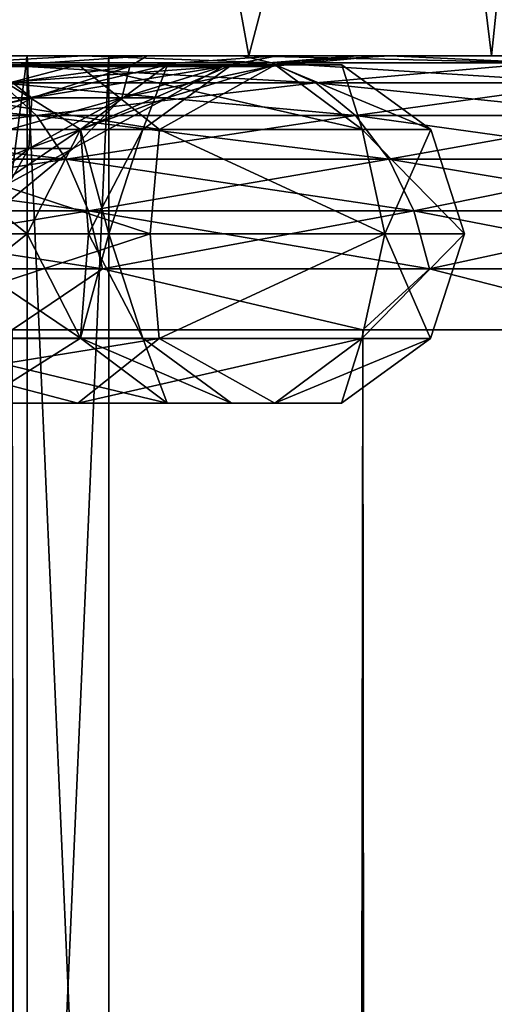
# Model space of a CAD drawing. Extents: x -265 to 265, y 0 to 1027.
# Tile 299 of 396: x -240.03 to -238.29, y 1016.54 to 1020.13. Entities that reach past the tile are written whole.
import ezdxf

# ---------------------------------------------------------------- set-up
doc = ezdxf.new("R2010")
doc.units = 0
doc.header["$LTSCALE"] = 65.185185
for name, color, linetype in [('210', 7, 'CONTINUOUS'), ('211', 7, 'CONTINUOUS'), ('212', 7, 'CONTINUOUS'), ('215', 7, 'CONTINUOUS'), ('216', 7, 'CONTINUOUS'), ('243', 7, 'CONTINUOUS'), ('281', 7, 'CONTINUOUS'), ('282', 7, 'CONTINUOUS'), ('283', 7, 'CONTINUOUS'), ('291', 7, 'CONTINUOUS'), ('292', 7, 'CONTINUOUS'), ('316', 7, 'CONTINUOUS'), ('317', 7, 'CONTINUOUS'), ('318', 7, 'CONTINUOUS'), ('319', 7, 'CONTINUOUS')]:
    doc.layers.add(name, color=color, linetype=linetype)

msp = doc.modelspace()

# ---------------------------------------------------------------- linework, layer by layer
at = {"layer": '210', "color": 7, "linetype": 'CONTINUOUS'}
for points in [[(-240.4163, 1020, 10.2055), (-239.7944, 1020, 9.5836), (-240.2139, 1020, 5.65), (-240.4163, 1020, 10.2055)], [(-239.7944, 1020, -9.5836), (-240.4163, 1020, -10.2055), (-240.2139, 1020, -5.65), (-239.7944, 1020, -9.5836)], [(-240.2139, 1020, 5.65), (-239.7944, 1020, 9.5836), (-239.5602, 1020, 4.3243), (-240.2139, 1020, 5.65)], [(-239.5602, 1020, -4.3243), (-239.7944, 1020, -9.5836), (-240.2139, 1020, -5.65), (-239.5602, 1020, -4.3243)], [(-239.7944, 1020, 9.5836), (-239.2128, 1020, 8.9239), (-239.5602, 1020, 4.3243), (-239.7944, 1020, 9.5836)], [(-239.2128, 1020, -8.9239), (-239.7944, 1020, -9.5836), (-239.5602, 1020, -4.3243), (-239.2128, 1020, -8.9239)], [(-239.5602, 1020, 4.3243), (-239.2128, 1020, 8.9239), (-239.085, 1020, 2.9247), (-239.5602, 1020, 4.3243)], [(-239.085, 1020, -2.9247), (-239.2128, 1020, -8.9239), (-239.5602, 1020, -4.3243), (-239.085, 1020, -2.9247)], [(-239.2128, 1020, 8.9239), (-238.6737, 1020, 8.229), (-239.085, 1020, 2.9247), (-239.2128, 1020, 8.9239)], [(-238.6737, 1020, -8.229), (-239.2128, 1020, -8.9239), (-238.7, 1020, 0), (-238.6737, 1020, -8.229)], [(-238.7, 1020, 0), (-239.2128, 1020, -8.9239), (-238.7967, 1020, -1.475), (-238.7, 1020, 0)], [(-238.7967, 1020, -1.475), (-239.2128, 1020, -8.9239), (-239.085, 1020, -2.9247), (-238.7967, 1020, -1.475)], [(-239.085, 1020, 2.9247), (-238.6737, 1020, 8.229), (-238.7967, 1020, 1.475), (-239.085, 1020, 2.9247)], [(-238.7967, 1020, 1.475), (-238.6737, 1020, 8.229), (-238.7, 1020, 0), (-238.7967, 1020, 1.475)], [(-238.6737, 1020, 8.229), (-238.6737, 1020, -8.229), (-238.7, 1020, 0), (-238.6737, 1020, 8.229)], [(-238.6737, 1020, 8.229), (-238.1794, 1020, 7.5015), (-238.6737, 1020, -8.229), (-238.6737, 1020, 8.229)], [(-238.6737, 1020, -8.229), (-238.1794, 1020, 7.5015), (-238.1794, 1020, -7.5015), (-238.6737, 1020, -8.229)]]:
    msp.add_3dface(points, dxfattribs=at)
at = {"layer": '211', "color": 7, "linetype": 'CONTINUOUS'}
for points in [[(-240.0532, 1, 11.2277), (-238.7723, 1, 9.9468), (-240.0532, 1019, 11.2277), (-240.0532, 1, 11.2277)], [(-240.0532, 1019, 11.2277), (-238.7723, 1, 9.9468), (-238.7723, 1019, 9.9468), (-240.0532, 1019, 11.2277)], [(-238.7723, 1, 9.9468), (-237.6552, 1, 8.521), (-238.7723, 1019, 9.9468), (-238.7723, 1, 9.9468)], [(-238.7723, 1019, 9.9468), (-237.6552, 1, 8.521), (-237.6552, 1019, 8.521), (-238.7723, 1019, 9.9468)]]:
    msp.add_3dface(points, dxfattribs=at)
at = {"layer": '212', "color": 7, "linetype": 'CONTINUOUS'}
for points in [[(-238.7723, 1, -9.9468), (-240.0532, 1, -11.2277), (-238.7723, 1019, -9.9468), (-238.7723, 1, -9.9468)], [(-238.7723, 1019, -9.9468), (-240.0532, 1, -11.2277), (-240.0532, 1019, -11.2277), (-238.7723, 1019, -9.9468)], [(-237.6552, 1, -8.521), (-238.7723, 1, -9.9468), (-237.6552, 1019, -8.521), (-237.6552, 1, -8.521)], [(-237.6552, 1019, -8.521), (-238.7723, 1, -9.9468), (-238.7723, 1019, -9.9468), (-237.6552, 1019, -8.521)]]:
    msp.add_3dface(points, dxfattribs=at)
at = {"layer": '215', "color": 7, "linetype": 'CONTINUOUS'}
for points in [[(-239.7944, 1020, 9.5836), (-240.4163, 1020, 10.2055), (-240.2407, 1019.9752, 10.3443), (-239.7944, 1020, 9.5836)], [(-239.1058, 1019.9752, 9.1414), (-239.7944, 1020, 9.5836), (-240.2407, 1019.9752, 10.3443), (-239.1058, 1019.9752, 9.1414)], [(-239.2128, 1020, 8.9239), (-239.7944, 1020, 9.5836), (-239.1058, 1019.9752, 9.1414), (-239.2128, 1020, 8.9239)], [(-238.6737, 1020, 8.229), (-239.2128, 1020, 8.9239), (-238.1182, 1019.9752, 7.8148), (-238.6737, 1020, 8.229)], [(-238.1182, 1019.9752, 7.8148), (-239.2128, 1020, 8.9239), (-239.1058, 1019.9752, 9.1414), (-238.1182, 1019.9752, 7.8148)], [(-238.1794, 1020, 7.5015), (-238.6737, 1020, 8.229), (-238.1182, 1019.9752, 7.8148), (-238.1794, 1020, 7.5015)], [(-239.1058, 1019.9752, 9.1414), (-240.2407, 1019.9752, 10.3443), (-238.9436, 1019.9014, 9.2774), (-239.1058, 1019.9752, 9.1414)], [(-238.9436, 1019.9014, 9.2774), (-240.2407, 1019.9752, 10.3443), (-240.0954, 1019.9014, 10.4982), (-238.9436, 1019.9014, 9.2774)], [(-238.1182, 1019.9752, 7.8148), (-239.1058, 1019.9752, 9.1414), (-237.9413, 1019.9014, 7.9311), (-238.1182, 1019.9752, 7.8148)], [(-237.9413, 1019.9014, 7.9311), (-239.1058, 1019.9752, 9.1414), (-238.9436, 1019.9014, 9.2774), (-237.9413, 1019.9014, 7.9311)], [(-240.0954, 1019.9014, 10.4982), (-241.3812, 1019.9014, 11.5771), (-239.9651, 1019.7823, 10.6364), (-240.0954, 1019.9014, 10.4982)], [(-239.9651, 1019.7823, 10.6364), (-241.3812, 1019.9014, 11.5771), (-241.2678, 1019.7823, 11.7294), (-239.9651, 1019.7823, 10.6364)], [(-238.9436, 1019.9014, 9.2774), (-240.0954, 1019.9014, 10.4982), (-238.7982, 1019.7823, 9.3995), (-238.9436, 1019.9014, 9.2774)], [(-238.7982, 1019.7823, 9.3995), (-240.0954, 1019.9014, 10.4982), (-239.9651, 1019.7823, 10.6364), (-238.7982, 1019.7823, 9.3995)], [(-237.9413, 1019.9014, 7.9311), (-238.9436, 1019.9014, 9.2774), (-237.7827, 1019.7823, 8.0354), (-237.9413, 1019.9014, 7.9311)], [(-237.7827, 1019.7823, 8.0354), (-238.9436, 1019.9014, 9.2774), (-238.7982, 1019.7823, 9.3995), (-237.7827, 1019.7823, 8.0354)], [(-239.9651, 1019.7823, 10.6364), (-241.2678, 1019.7823, 11.7294), (-239.8563, 1019.6238, 10.7517), (-239.9651, 1019.7823, 10.6364)], [(-239.8563, 1019.6238, 10.7517), (-241.2678, 1019.7823, 11.7294), (-241.1731, 1019.6238, 11.8566), (-239.8563, 1019.6238, 10.7517)], [(-238.7982, 1019.7823, 9.3995), (-239.9651, 1019.7823, 10.6364), (-238.6767, 1019.6238, 9.5014), (-238.7982, 1019.7823, 9.3995)], [(-238.6767, 1019.6238, 9.5014), (-239.9651, 1019.7823, 10.6364), (-239.8563, 1019.6238, 10.7517), (-238.6767, 1019.6238, 9.5014)], [(-237.7827, 1019.7823, 8.0354), (-238.7982, 1019.7823, 9.3995), (-237.6502, 1019.6238, 8.1226), (-237.7827, 1019.7823, 8.0354)], [(-237.6502, 1019.6238, 8.1226), (-238.7982, 1019.7823, 9.3995), (-238.6767, 1019.6238, 9.5014), (-237.6502, 1019.6238, 8.1226)], [(-239.8563, 1019.6238, 10.7517), (-241.1731, 1019.6238, 11.8566), (-239.7744, 1019.4341, 10.8385), (-239.8563, 1019.6238, 10.7517)], [(-239.7744, 1019.4341, 10.8385), (-241.1731, 1019.6238, 11.8566), (-241.1018, 1019.4341, 11.9523), (-239.7744, 1019.4341, 10.8385)], [(-238.6767, 1019.6238, 9.5014), (-239.8563, 1019.6238, 10.7517), (-238.5853, 1019.4341, 9.5781), (-238.6767, 1019.6238, 9.5014)], [(-238.5853, 1019.4341, 9.5781), (-239.8563, 1019.6238, 10.7517), (-239.7744, 1019.4341, 10.8385), (-238.5853, 1019.4341, 9.5781)], [(-237.6502, 1019.6238, 8.1226), (-238.6767, 1019.6238, 9.5014), (-237.5505, 1019.4341, 8.1882), (-237.6502, 1019.6238, 8.1226)], [(-237.5505, 1019.4341, 8.1882), (-238.6767, 1019.6238, 9.5014), (-238.5853, 1019.4341, 9.5781), (-237.5505, 1019.4341, 8.1882)], [(-239.7744, 1019.4341, 10.8385), (-241.1018, 1019.4341, 11.9523), (-239.7236, 1019.2225, 10.8924), (-239.7744, 1019.4341, 10.8385)], [(-239.7236, 1019.2225, 10.8924), (-241.1018, 1019.4341, 11.9523), (-241.0576, 1019.2225, 12.0117), (-239.7236, 1019.2225, 10.8924)], [(-238.5853, 1019.4341, 9.5781), (-239.7744, 1019.4341, 10.8385), (-238.5285, 1019.2225, 9.6257), (-238.5853, 1019.4341, 9.5781)], [(-238.5285, 1019.2225, 9.6257), (-239.7744, 1019.4341, 10.8385), (-239.7236, 1019.2225, 10.8924), (-238.5285, 1019.2225, 9.6257)], [(-237.5505, 1019.4341, 8.1882), (-238.5853, 1019.4341, 9.5781), (-237.4886, 1019.2225, 8.2289), (-237.5505, 1019.4341, 8.1882)], [(-237.4886, 1019.2225, 8.2289), (-238.5853, 1019.4341, 9.5781), (-238.5285, 1019.2225, 9.6257), (-237.4886, 1019.2225, 8.2289)], [(-240.0532, 1019, 11.2277), (-239.7236, 1019.2225, 10.8924), (-241.0576, 1019.2225, 12.0117), (-240.0532, 1019, 11.2277)], [(-240.0532, 1019, 11.2277), (-238.7723, 1019, 9.9468), (-239.7236, 1019.2225, 10.8924), (-240.0532, 1019, 11.2277)], [(-238.7723, 1019, 9.9468), (-238.5285, 1019.2225, 9.6257), (-239.7236, 1019.2225, 10.8924), (-238.7723, 1019, 9.9468)], [(-238.7723, 1019, 9.9468), (-237.6552, 1019, 8.521), (-238.5285, 1019.2225, 9.6257), (-238.7723, 1019, 9.9468)], [(-237.6552, 1019, 8.521), (-237.4886, 1019.2225, 8.2289), (-238.5285, 1019.2225, 9.6257), (-237.6552, 1019, 8.521)]]:
    msp.add_3dface(points, dxfattribs=at)
at = {"layer": '216', "color": 7, "linetype": 'CONTINUOUS'}
for points in [[(-240.4163, 1020, -10.2055), (-239.7944, 1020, -9.5836), (-240.2407, 1019.9752, -10.3443), (-240.4163, 1020, -10.2055)], [(-240.2407, 1019.9752, -10.3443), (-239.7944, 1020, -9.5836), (-239.1058, 1019.9752, -9.1414), (-240.2407, 1019.9752, -10.3443)], [(-239.7944, 1020, -9.5836), (-239.2128, 1020, -8.9239), (-239.1058, 1019.9752, -9.1414), (-239.7944, 1020, -9.5836)], [(-239.2128, 1020, -8.9239), (-238.6737, 1020, -8.229), (-239.1058, 1019.9752, -9.1414), (-239.2128, 1020, -8.9239)], [(-239.1058, 1019.9752, -9.1414), (-238.6737, 1020, -8.229), (-238.1182, 1019.9752, -7.8148), (-239.1058, 1019.9752, -9.1414)], [(-238.6737, 1020, -8.229), (-238.1794, 1020, -7.5015), (-238.1182, 1019.9752, -7.8148), (-238.6737, 1020, -8.229)], [(-240.2407, 1019.9752, -10.3443), (-239.1058, 1019.9752, -9.1414), (-240.0954, 1019.9014, -10.4982), (-240.2407, 1019.9752, -10.3443)], [(-240.0954, 1019.9014, -10.4982), (-239.1058, 1019.9752, -9.1414), (-238.9436, 1019.9014, -9.2774), (-240.0954, 1019.9014, -10.4982)], [(-239.1058, 1019.9752, -9.1414), (-238.1182, 1019.9752, -7.8148), (-238.9436, 1019.9014, -9.2774), (-239.1058, 1019.9752, -9.1414)], [(-238.9436, 1019.9014, -9.2774), (-238.1182, 1019.9752, -7.8148), (-237.9413, 1019.9014, -7.9311), (-238.9436, 1019.9014, -9.2774)], [(-241.2678, 1019.7823, -11.7294), (-240.0954, 1019.9014, -10.4982), (-239.9651, 1019.7823, -10.6364), (-241.2678, 1019.7823, -11.7294)], [(-240.0954, 1019.9014, -10.4982), (-238.9436, 1019.9014, -9.2774), (-239.9651, 1019.7823, -10.6364), (-240.0954, 1019.9014, -10.4982)], [(-239.9651, 1019.7823, -10.6364), (-238.9436, 1019.9014, -9.2774), (-238.7982, 1019.7823, -9.3995), (-239.9651, 1019.7823, -10.6364)], [(-238.9436, 1019.9014, -9.2774), (-237.9413, 1019.9014, -7.9311), (-238.7982, 1019.7823, -9.3995), (-238.9436, 1019.9014, -9.2774)], [(-238.7982, 1019.7823, -9.3995), (-237.9413, 1019.9014, -7.9311), (-237.7827, 1019.7823, -8.0354), (-238.7982, 1019.7823, -9.3995)], [(-241.2678, 1019.7823, -11.7294), (-239.9651, 1019.7823, -10.6364), (-241.1731, 1019.6238, -11.8566), (-241.2678, 1019.7823, -11.7294)], [(-241.1731, 1019.6238, -11.8566), (-239.9651, 1019.7823, -10.6364), (-239.8563, 1019.6238, -10.7517), (-241.1731, 1019.6238, -11.8566)], [(-239.9651, 1019.7823, -10.6364), (-238.7982, 1019.7823, -9.3995), (-239.8563, 1019.6238, -10.7517), (-239.9651, 1019.7823, -10.6364)], [(-239.8563, 1019.6238, -10.7517), (-238.7982, 1019.7823, -9.3995), (-238.6767, 1019.6238, -9.5014), (-239.8563, 1019.6238, -10.7517)], [(-238.7982, 1019.7823, -9.3995), (-237.7827, 1019.7823, -8.0354), (-238.6767, 1019.6238, -9.5014), (-238.7982, 1019.7823, -9.3995)], [(-238.6767, 1019.6238, -9.5014), (-237.7827, 1019.7823, -8.0354), (-237.6502, 1019.6238, -8.1226), (-238.6767, 1019.6238, -9.5014)], [(-241.1731, 1019.6238, -11.8566), (-239.8563, 1019.6238, -10.7517), (-241.1018, 1019.4341, -11.9523), (-241.1731, 1019.6238, -11.8566)], [(-241.1018, 1019.4341, -11.9523), (-239.8563, 1019.6238, -10.7517), (-239.7744, 1019.4341, -10.8385), (-241.1018, 1019.4341, -11.9523)], [(-239.8563, 1019.6238, -10.7517), (-238.6767, 1019.6238, -9.5014), (-239.7744, 1019.4341, -10.8385), (-239.8563, 1019.6238, -10.7517)], [(-239.7744, 1019.4341, -10.8385), (-238.6767, 1019.6238, -9.5014), (-238.5853, 1019.4341, -9.5781), (-239.7744, 1019.4341, -10.8385)], [(-238.6767, 1019.6238, -9.5014), (-237.6502, 1019.6238, -8.1226), (-238.5853, 1019.4341, -9.5781), (-238.6767, 1019.6238, -9.5014)], [(-238.5853, 1019.4341, -9.5781), (-237.6502, 1019.6238, -8.1226), (-237.5505, 1019.4341, -8.1882), (-238.5853, 1019.4341, -9.5781)], [(-241.1018, 1019.4341, -11.9523), (-239.7744, 1019.4341, -10.8385), (-241.0576, 1019.2225, -12.0117), (-241.1018, 1019.4341, -11.9523)], [(-241.0576, 1019.2225, -12.0117), (-239.7744, 1019.4341, -10.8385), (-239.7236, 1019.2225, -10.8924), (-241.0576, 1019.2225, -12.0117)], [(-239.7744, 1019.4341, -10.8385), (-238.5853, 1019.4341, -9.5781), (-239.7236, 1019.2225, -10.8924), (-239.7744, 1019.4341, -10.8385)], [(-239.7236, 1019.2225, -10.8924), (-238.5853, 1019.4341, -9.5781), (-238.5285, 1019.2225, -9.6257), (-239.7236, 1019.2225, -10.8924)], [(-238.5853, 1019.4341, -9.5781), (-237.5505, 1019.4341, -8.1882), (-238.5285, 1019.2225, -9.6257), (-238.5853, 1019.4341, -9.5781)], [(-238.5285, 1019.2225, -9.6257), (-237.5505, 1019.4341, -8.1882), (-237.4886, 1019.2225, -8.2289), (-238.5285, 1019.2225, -9.6257)], [(-240.0532, 1019, -11.2277), (-241.0576, 1019.2225, -12.0117), (-239.7236, 1019.2225, -10.8924), (-240.0532, 1019, -11.2277)], [(-238.7723, 1019, -9.9468), (-240.0532, 1019, -11.2277), (-239.7236, 1019.2225, -10.8924), (-238.7723, 1019, -9.9468)], [(-238.7723, 1019, -9.9468), (-239.7236, 1019.2225, -10.8924), (-238.5285, 1019.2225, -9.6257), (-238.7723, 1019, -9.9468)], [(-237.6552, 1019, -8.521), (-238.7723, 1019, -9.9468), (-238.5285, 1019.2225, -9.6257), (-237.6552, 1019, -8.521)], [(-237.6552, 1019, -8.521), (-238.5285, 1019.2225, -9.6257), (-237.4886, 1019.2225, -8.2289), (-237.6552, 1019, -8.521)]]:
    msp.add_3dface(points, dxfattribs=at)
at = {"layer": '243', "color": 7, "linetype": 'CONTINUOUS'}
for points in [[(-240.2139, 1020, 5.65), (-239.5602, 1020, 4.3243), (-240.1285, 1019.9616, 4.6452), (-240.2139, 1020, 5.65)], [(-239.5602, 1020, -4.3243), (-240.2139, 1020, -5.65), (-240.1285, 1019.9616, -4.6452), (-239.5602, 1020, -4.3243)], [(-240.1285, 1019.9616, 4.6452), (-239.5602, 1020, 4.3243), (-239.6241, 1019.9616, 3.3713), (-240.1285, 1019.9616, 4.6452)], [(-239.6241, 1019.9616, -3.3713), (-239.5602, 1020, -4.3243), (-240.1285, 1019.9616, -4.6452), (-239.6241, 1019.9616, -3.3713)], [(-239.5602, 1020, 4.3243), (-239.085, 1020, 2.9247), (-239.6241, 1019.9616, 3.3713), (-239.5602, 1020, 4.3243)], [(-239.6241, 1019.9616, 3.3713), (-239.085, 1020, 2.9247), (-239.2834, 1019.9616, 2.0443), (-239.6241, 1019.9616, 3.3713)], [(-239.085, 1020, -2.9247), (-239.5602, 1020, -4.3243), (-239.6241, 1019.9616, -3.3713), (-239.085, 1020, -2.9247)], [(-239.2834, 1019.9616, -2.0443), (-239.085, 1020, -2.9247), (-239.6241, 1019.9616, -3.3713), (-239.2834, 1019.9616, -2.0443)], [(-239.085, 1020, 2.9247), (-238.7967, 1020, 1.475), (-239.2834, 1019.9616, 2.0443), (-239.085, 1020, 2.9247)], [(-239.2834, 1019.9616, 2.0443), (-238.7967, 1020, 1.475), (-239.1117, 1019.9616, 0.685), (-239.2834, 1019.9616, 2.0443)], [(-238.7967, 1020, -1.475), (-239.085, 1020, -2.9247), (-239.2834, 1019.9616, -2.0443), (-238.7967, 1020, -1.475)], [(-239.1117, 1019.9616, -0.685), (-238.7967, 1020, -1.475), (-239.2834, 1019.9616, -2.0443), (-239.1117, 1019.9616, -0.685)], [(-238.7967, 1020, 1.475), (-238.7, 1020, 0), (-239.1117, 1019.9616, 0.685), (-238.7967, 1020, 1.475)], [(-238.7, 1020, 0), (-238.7967, 1020, -1.475), (-239.1117, 1019.9616, -0.685), (-238.7, 1020, 0)], [(-239.1117, 1019.9616, 0.685), (-238.7, 1020, 0), (-239.1117, 1019.9616, -0.685), (-239.1117, 1019.9616, 0.685)], [(-240.1285, 1019.9616, 4.6452), (-239.6241, 1019.9616, 3.3713), (-240.4683, 1019.8476, 4.4853), (-240.1285, 1019.9616, 4.6452)], [(-240.4683, 1019.8476, 4.4853), (-239.6241, 1019.9616, 3.3713), (-239.9813, 1019.8476, 3.2553), (-240.4683, 1019.8476, 4.4853)], [(-239.9813, 1019.8476, -3.2553), (-240.1285, 1019.9616, -4.6452), (-240.4683, 1019.8476, -4.4853), (-239.9813, 1019.8476, -3.2553)], [(-239.6241, 1019.9616, -3.3713), (-240.1285, 1019.9616, -4.6452), (-239.9813, 1019.8476, -3.2553), (-239.6241, 1019.9616, -3.3713)], [(-239.6241, 1019.9616, 3.3713), (-239.2834, 1019.9616, 2.0443), (-239.9813, 1019.8476, 3.2553), (-239.6241, 1019.9616, 3.3713)], [(-239.9813, 1019.8476, 3.2553), (-239.2834, 1019.9616, 2.0443), (-239.6523, 1019.8476, 1.9739), (-239.9813, 1019.8476, 3.2553)], [(-239.6523, 1019.8476, -1.9739), (-239.6241, 1019.9616, -3.3713), (-239.9813, 1019.8476, -3.2553), (-239.6523, 1019.8476, -1.9739)], [(-239.2834, 1019.9616, 2.0443), (-239.1117, 1019.9616, 0.685), (-239.6523, 1019.8476, 1.9739), (-239.2834, 1019.9616, 2.0443)], [(-239.6523, 1019.8476, 1.9739), (-239.1117, 1019.9616, 0.685), (-239.4865, 1019.8476, 0.6615), (-239.6523, 1019.8476, 1.9739)], [(-239.2834, 1019.9616, -2.0443), (-239.6241, 1019.9616, -3.3713), (-239.6523, 1019.8476, -1.9739), (-239.2834, 1019.9616, -2.0443)], [(-239.4865, 1019.8476, -0.6615), (-239.2834, 1019.9616, -2.0443), (-239.6523, 1019.8476, -1.9739), (-239.4865, 1019.8476, -0.6615)], [(-239.1117, 1019.9616, 0.685), (-239.1117, 1019.9616, -0.685), (-239.4865, 1019.8476, 0.6615), (-239.1117, 1019.9616, 0.685)], [(-239.1117, 1019.9616, -0.685), (-239.2834, 1019.9616, -2.0443), (-239.4865, 1019.8476, -0.6615), (-239.1117, 1019.9616, -0.685)], [(-239.4865, 1019.8476, 0.6615), (-239.1117, 1019.9616, -0.685), (-239.4865, 1019.8476, -0.6615), (-239.4865, 1019.8476, 0.6615)], [(-240.4683, 1019.8476, 4.4853), (-239.9813, 1019.8476, 3.2553), (-240.7814, 1019.6625, 4.3379), (-240.4683, 1019.8476, 4.4853)], [(-240.7814, 1019.6625, 4.3379), (-239.9813, 1019.8476, 3.2553), (-240.3104, 1019.6625, 3.1483), (-240.7814, 1019.6625, 4.3379)], [(-239.9813, 1019.8476, -3.2553), (-240.4683, 1019.8476, -4.4853), (-240.3104, 1019.6625, -3.1483), (-239.9813, 1019.8476, -3.2553)], [(-239.9813, 1019.8476, 3.2553), (-239.6523, 1019.8476, 1.9739), (-240.3104, 1019.6625, 3.1483), (-239.9813, 1019.8476, 3.2553)], [(-240.3104, 1019.6625, 3.1483), (-239.6523, 1019.8476, 1.9739), (-239.9923, 1019.6625, 1.9091), (-240.3104, 1019.6625, 3.1483)], [(-239.9923, 1019.6625, -1.9091), (-239.9813, 1019.8476, -3.2553), (-240.3104, 1019.6625, -3.1483), (-239.9923, 1019.6625, -1.9091)], [(-239.6523, 1019.8476, 1.9739), (-239.4865, 1019.8476, 0.6615), (-239.9923, 1019.6625, 1.9091), (-239.6523, 1019.8476, 1.9739)], [(-239.9923, 1019.6625, 1.9091), (-239.4865, 1019.8476, 0.6615), (-239.8319, 1019.6625, 0.6397), (-239.9923, 1019.6625, 1.9091)], [(-239.6523, 1019.8476, -1.9739), (-239.9813, 1019.8476, -3.2553), (-239.9923, 1019.6625, -1.9091), (-239.6523, 1019.8476, -1.9739)], [(-239.8319, 1019.6625, -0.6397), (-239.6523, 1019.8476, -1.9739), (-239.9923, 1019.6625, -1.9091), (-239.8319, 1019.6625, -0.6397)], [(-239.4865, 1019.8476, 0.6615), (-239.4865, 1019.8476, -0.6615), (-239.8319, 1019.6625, 0.6397), (-239.4865, 1019.8476, 0.6615)], [(-239.4865, 1019.8476, -0.6615), (-239.6523, 1019.8476, -1.9739), (-239.8319, 1019.6625, -0.6397), (-239.4865, 1019.8476, -0.6615)], [(-239.8319, 1019.6625, 0.6397), (-239.4865, 1019.8476, -0.6615), (-239.8319, 1019.6625, -0.6397), (-239.8319, 1019.6625, 0.6397)], [(-240.3104, 1019.6625, 3.1483), (-239.9923, 1019.6625, 1.9091), (-240.5989, 1019.4134, 3.0546), (-240.3104, 1019.6625, 3.1483)], [(-240.5989, 1019.4134, 3.0546), (-239.9923, 1019.6625, 1.9091), (-240.2901, 1019.4134, 1.8523), (-240.5989, 1019.4134, 3.0546)], [(-239.9923, 1019.6625, -1.9091), (-240.3104, 1019.6625, -3.1483), (-240.2901, 1019.4134, -1.8523), (-239.9923, 1019.6625, -1.9091)], [(-239.9923, 1019.6625, 1.9091), (-239.8319, 1019.6625, 0.6397), (-240.2901, 1019.4134, 1.8523), (-239.9923, 1019.6625, 1.9091)], [(-240.2901, 1019.4134, 1.8523), (-239.8319, 1019.6625, 0.6397), (-240.1346, 1019.4134, 0.6207), (-240.2901, 1019.4134, 1.8523)], [(-240.1346, 1019.4134, -0.6207), (-239.9923, 1019.6625, -1.9091), (-240.2901, 1019.4134, -1.8523), (-240.1346, 1019.4134, -0.6207)], [(-239.8319, 1019.6625, 0.6397), (-239.8319, 1019.6625, -0.6397), (-240.1346, 1019.4134, 0.6207), (-239.8319, 1019.6625, 0.6397)], [(-239.8319, 1019.6625, -0.6397), (-239.9923, 1019.6625, -1.9091), (-240.1346, 1019.4134, -0.6207), (-239.8319, 1019.6625, -0.6397)], [(-240.1346, 1019.4134, 0.6207), (-239.8319, 1019.6625, -0.6397), (-240.1346, 1019.4134, -0.6207), (-240.1346, 1019.4134, 0.6207)]]:
    msp.add_3dface(points, dxfattribs=at)
at = {"layer": '281', "color": 7, "linetype": 'CONTINUOUS'}
for points in [[(-240.8798, 1013.2, 4.7866), (-239.9993, 1013.2, 2.465), (-240.8798, 1020, 4.7866), (-240.8798, 1013.2, 4.7866)], [(-240.8798, 1020, 4.7866), (-239.9993, 1013.2, 2.465), (-239.9993, 1020, 2.465), (-240.8798, 1020, 4.7866)], [(-239.9993, 1013.2, 2.465), (-239.7, 1013.2), (-239.9993, 1020, 2.465), (-239.9993, 1013.2, 2.465)], [(-239.9993, 1020, 2.465), (-239.7, 1013.2), (-239.7, 1020), (-239.9993, 1020, 2.465)]]:
    msp.add_3dface(points, dxfattribs=at)
at = {"layer": '282', "color": 7, "linetype": 'CONTINUOUS'}
for points in [[(-239.1884, 1020, 5.2066), (-240.618, 1020, 7.4819), (-242.2903, 1020, 6.8302), (-239.1884, 1020, 5.2066)], [(-239.1884, 1020, 5.2066), (-242.2903, 1020, 6.8302), (-240.8798, 1020, 4.7866), (-239.1884, 1020, 5.2066)], [(-240.618, 1020, -7.4819), (-239.1884, 1020, -5.2066), (-242.2903, 1020, -6.8302), (-240.618, 1020, -7.4819)], [(-242.2903, 1020, -6.8302), (-239.1884, 1020, -5.2066), (-240.8798, 1020, -4.7866), (-242.2903, 1020, -6.8302)], [(-238.3009, 1020, 2.6703), (-239.1884, 1020, 5.2066), (-240.8798, 1020, 4.7866), (-238.3009, 1020, 2.6703)], [(-238.3009, 1020, 2.6703), (-240.8798, 1020, 4.7866), (-239.9993, 1020, 2.465), (-238.3009, 1020, 2.6703)], [(-239.1884, 1020, -5.2066), (-238.3009, 1020, -2.6703), (-240.8798, 1020, -4.7866), (-239.1884, 1020, -5.2066)], [(-240.8798, 1020, -4.7866), (-238.3009, 1020, -2.6703), (-239.9993, 1020, -2.465), (-240.8798, 1020, -4.7866)], [(-238.3009, 1020, -2.6703), (-238, 1020), (-239.9993, 1020, -2.465), (-238.3009, 1020, -2.6703)], [(-238, 1020), (-239.7, 1020), (-239.9993, 1020, -2.465), (-238, 1020)], [(-238.3009, 1020, 2.6703), (-239.9993, 1020, 2.465), (-239.7, 1020), (-238.3009, 1020, 2.6703)], [(-238, 1020), (-238.3009, 1020, 2.6703), (-239.7, 1020), (-238, 1020)]]:
    msp.add_3dface(points, dxfattribs=at)
at = {"layer": '283', "color": 7, "linetype": 'CONTINUOUS'}
for points in [[(-241.0917, 1022.3, 8.04), (-240.618, 1020, 7.4819), (-239.6072, 1022.3, 5.999), (-241.0917, 1022.3, 8.04)], [(-240.618, 1020, 7.4819), (-239.1884, 1020, 5.2066), (-239.6072, 1022.3, 5.999), (-240.618, 1020, 7.4819)], [(-239.6072, 1022.3, 5.999), (-239.1884, 1020, 5.2066), (-238.5824, 1022.3, 3.693), (-239.6072, 1022.3, 5.999)], [(-239.1884, 1020, 5.2066), (-238.3009, 1020, 2.6703), (-238.5824, 1022.3, 3.693), (-239.1884, 1020, 5.2066)], [(-238.5824, 1022.3, 3.693), (-238.3009, 1020, 2.6703), (-238.0626, 1022.3, 1.2238), (-238.5824, 1022.3, 3.693)], [(-238.3009, 1020, 2.6703), (-238, 1020), (-238.0626, 1022.3, 1.2238), (-238.3009, 1020, 2.6703)]]:
    msp.add_3dface(points, dxfattribs=at)
at = {"layer": '291', "color": 7, "linetype": 'CONTINUOUS'}
for points in [[(-239.9993, 1013.2, -2.465), (-240.8798, 1013.2, -4.7866), (-239.9993, 1020, -2.465), (-239.9993, 1013.2, -2.465)], [(-240.8798, 1013.2, -4.7866), (-240.8798, 1020, -4.7866), (-239.9993, 1020, -2.465), (-240.8798, 1013.2, -4.7866)], [(-239.7, 1013.2), (-239.9993, 1013.2, -2.465), (-239.7, 1020), (-239.7, 1013.2)], [(-239.7, 1020), (-239.9993, 1013.2, -2.465), (-239.9993, 1020, -2.465), (-239.7, 1020)]]:
    msp.add_3dface(points, dxfattribs=at)
at = {"layer": '292', "color": 7, "linetype": 'CONTINUOUS'}
for points in [[(-239.6072, 1022.3, -5.999), (-240.618, 1020, -7.4819), (-241.0917, 1022.3, -8.04), (-239.6072, 1022.3, -5.999)], [(-239.1884, 1020, -5.2066), (-240.618, 1020, -7.4819), (-239.6072, 1022.3, -5.999), (-239.1884, 1020, -5.2066)], [(-238.5824, 1022.3, -3.693), (-239.1884, 1020, -5.2066), (-239.6072, 1022.3, -5.999), (-238.5824, 1022.3, -3.693)], [(-238.3009, 1020, -2.6703), (-239.1884, 1020, -5.2066), (-238.5824, 1022.3, -3.693), (-238.3009, 1020, -2.6703)], [(-238.0626, 1022.3, -1.2238), (-238.3009, 1020, -2.6703), (-238.5824, 1022.3, -3.693), (-238.0626, 1022.3, -1.2238)], [(-238, 1020), (-238.3009, 1020, -2.6703), (-238.0626, 1022.3, -1.2238), (-238, 1020)]]:
    msp.add_3dface(points, dxfattribs=at)
at = {"layer": '316', "color": 7, "linetype": 'CONTINUOUS'}
for points in [[(-240.9781, 1019.9679, 6.5548), (-239.8125, 1019.9679, 4.5358), (-241.3034, 1019.9683, 6.3184), (-240.9781, 1019.9679, 6.5548)], [(-241.3034, 1019.9683, 6.3184), (-239.8125, 1019.9679, 4.5358), (-240.1798, 1019.9683, 4.3722), (-241.3034, 1019.9683, 6.3184)], [(-240.7153, 1019.7311, 6.7458), (-239.5156, 1019.7311, 4.6679), (-240.9781, 1019.9679, 6.5548), (-240.7153, 1019.7311, 6.7458)], [(-240.9781, 1019.9679, 6.5548), (-239.5156, 1019.7311, 4.6679), (-239.8125, 1019.9679, 4.5358), (-240.9781, 1019.9679, 6.5548)], [(-240.1798, 1019.9683, 4.3722), (-239.4854, 1019.9683, 2.235), (-240.4771, 1019.7321, 4.2399), (-240.1798, 1019.9683, 4.3722)], [(-240.4771, 1019.7321, 4.2399), (-239.4854, 1019.9683, 2.235), (-239.8037, 1019.7321, 2.1673), (-240.4771, 1019.7321, 4.2399)], [(-239.8125, 1019.9679, 4.5358), (-239.0921, 1019.9679, 2.3186), (-240.1798, 1019.9683, 4.3722), (-239.8125, 1019.9679, 4.5358)], [(-240.1798, 1019.9683, 4.3722), (-239.0921, 1019.9679, 2.3186), (-239.4854, 1019.9683, 2.235), (-240.1798, 1019.9683, 4.3722)], [(-239.5156, 1019.7311, 4.6679), (-238.7742, 1019.7311, 2.3861), (-239.8125, 1019.9679, 4.5358), (-239.5156, 1019.7311, 4.6679)], [(-239.8125, 1019.9679, 4.5358), (-238.7742, 1019.7311, 2.3861), (-239.0921, 1019.9679, 2.3186), (-239.8125, 1019.9679, 4.5358)], [(-239.4854, 1019.9683, 2.235), (-239.2505, 1019.9683), (-239.8037, 1019.7321, 2.1673), (-239.4854, 1019.9683, 2.235)], [(-239.2505, 1019.9683), (-239.5759, 1019.7321), (-239.8037, 1019.7321, 2.1673), (-239.2505, 1019.9683)], [(-239.0921, 1019.9679, 2.3186), (-238.8484, 1019.9679), (-239.4854, 1019.9683, 2.235), (-239.0921, 1019.9679, 2.3186)], [(-238.8484, 1019.9679), (-239.2505, 1019.9683), (-239.4854, 1019.9683, 2.235), (-238.8484, 1019.9679)], [(-238.7742, 1019.7311, 2.3861), (-238.5234, 1019.7311), (-239.0921, 1019.9679, 2.3186), (-238.7742, 1019.7311, 2.3861)], [(-238.5234, 1019.7311), (-238.8484, 1019.9679), (-239.0921, 1019.9679, 2.3186), (-238.5234, 1019.7311)], [(-240.9308, 1019.35, 7.2325), (-239.5488, 1019.35, 5.0331), (-240.7153, 1019.7311, 6.7458), (-240.9308, 1019.35, 7.2325)], [(-240.7153, 1019.7311, 6.7458), (-239.5488, 1019.35, 5.0331), (-239.5156, 1019.7311, 4.6679), (-240.7153, 1019.7311, 6.7458)], [(-240.4771, 1019.7321, 4.2399), (-239.8037, 1019.7321, 2.1673), (-240.3693, 1019.35, 3.6524), (-240.4771, 1019.7321, 4.2399)], [(-240.3693, 1019.35, 3.6524), (-239.8037, 1019.7321, 2.1673), (-239.9993, 1019.35, 2.465), (-240.3693, 1019.35, 3.6524)], [(-239.9993, 1019.35, 2.465), (-239.8037, 1019.7321, 2.1673), (-239.7751, 1019.35, 1.2415), (-239.9993, 1019.35, 2.465)], [(-239.8037, 1019.7321, 2.1673), (-239.5759, 1019.7321), (-239.7751, 1019.35, 1.2415), (-239.8037, 1019.7321, 2.1673)], [(-239.5759, 1019.7321), (-239.7, 1019.35), (-239.7751, 1019.35, 1.2415), (-239.5759, 1019.7321)], [(-239.5488, 1019.35, 5.0331), (-238.6908, 1019.35, 2.5812), (-239.5156, 1019.7311, 4.6679), (-239.5488, 1019.35, 5.0331)], [(-239.5156, 1019.7311, 4.6679), (-238.6908, 1019.35, 2.5812), (-238.7742, 1019.7311, 2.3861), (-239.5156, 1019.7311, 4.6679)], [(-238.6908, 1019.35, 2.5812), (-238.4, 1019.35), (-238.7742, 1019.7311, 2.3861), (-238.6908, 1019.35, 2.5812)], [(-238.7742, 1019.7311, 2.3861), (-238.4, 1019.35), (-238.5234, 1019.7311), (-238.7742, 1019.7311, 2.3861)]]:
    msp.add_3dface(points, dxfattribs=at)
at = {"layer": '317', "color": 7, "linetype": 'CONTINUOUS'}
for points in [[(-239.5488, 1019.35, 5.0331), (-240.9308, 1019.35, 7.2325), (-240.7158, 1018.9679, 6.7453), (-239.5488, 1019.35, 5.0331)], [(-239.5488, 1019.35, 5.0331), (-240.7158, 1018.9679, 6.7453), (-239.5163, 1018.9679, 4.6677), (-239.5488, 1019.35, 5.0331)], [(-240.3693, 1019.35, 3.6524), (-239.9993, 1019.35, 2.465), (-240.4777, 1018.9689, 4.2396), (-240.3693, 1019.35, 3.6524)], [(-240.4777, 1018.9689, 4.2396), (-239.9993, 1019.35, 2.465), (-239.8044, 1018.9689, 2.1672), (-240.4777, 1018.9689, 4.2396)], [(-239.9993, 1019.35, 2.465), (-239.7751, 1019.35, 1.2415), (-239.8044, 1018.9689, 2.1672), (-239.9993, 1019.35, 2.465)], [(-239.7751, 1019.35, 1.2415), (-239.7, 1019.35), (-239.8044, 1018.9689, 2.1672), (-239.7751, 1019.35, 1.2415)], [(-239.8044, 1018.9689, 2.1672), (-239.7, 1019.35), (-239.5766, 1018.9689), (-239.8044, 1018.9689, 2.1672)], [(-238.6908, 1019.35, 2.5812), (-239.5488, 1019.35, 5.0331), (-239.5163, 1018.9679, 4.6677), (-238.6908, 1019.35, 2.5812)], [(-238.6908, 1019.35, 2.5812), (-239.5163, 1018.9679, 4.6677), (-238.7749, 1018.9679, 2.386), (-238.6908, 1019.35, 2.5812)], [(-238.5241, 1018.9679), (-238.6908, 1019.35, 2.5812), (-238.7749, 1018.9679, 2.386), (-238.5241, 1018.9679)], [(-238.4, 1019.35), (-238.6908, 1019.35, 2.5812), (-238.5241, 1018.9679), (-238.4, 1019.35)], [(-240.9791, 1018.7317, 6.5541), (-239.8135, 1018.7317, 4.5353), (-240.7158, 1018.9679, 6.7453), (-240.9791, 1018.7317, 6.5541)], [(-240.7158, 1018.9679, 6.7453), (-239.8135, 1018.7317, 4.5353), (-239.5163, 1018.9679, 4.6677), (-240.7158, 1018.9679, 6.7453)], [(-240.4777, 1018.9689, 4.2396), (-239.8044, 1018.9689, 2.1672), (-240.1809, 1018.7321, 4.3718), (-240.4777, 1018.9689, 4.2396)], [(-240.1809, 1018.7321, 4.3718), (-239.8044, 1018.9689, 2.1672), (-239.4865, 1018.7321, 2.2347), (-240.1809, 1018.7321, 4.3718)], [(-239.8135, 1018.7317, 4.5353), (-239.0932, 1018.7317, 2.3183), (-239.5163, 1018.9679, 4.6677), (-239.8135, 1018.7317, 4.5353)], [(-239.8044, 1018.9689, 2.1672), (-239.5766, 1018.9689), (-239.4865, 1018.7321, 2.2347), (-239.8044, 1018.9689, 2.1672)], [(-239.5766, 1018.9689), (-239.2516, 1018.7321), (-239.4865, 1018.7321, 2.2347), (-239.5766, 1018.9689)], [(-239.5163, 1018.9679, 4.6677), (-239.0932, 1018.7317, 2.3183), (-238.7749, 1018.9679, 2.386), (-239.5163, 1018.9679, 4.6677)], [(-239.0932, 1018.7317, 2.3183), (-238.8495, 1018.7317), (-238.7749, 1018.9679, 2.386), (-239.0932, 1018.7317, 2.3183)], [(-238.8495, 1018.7317), (-238.5241, 1018.9679), (-238.7749, 1018.9679, 2.386), (-238.8495, 1018.7317)], [(-240.9791, 1018.7317, 6.5541), (-240.1809, 1018.7321, 4.3718), (-239.8135, 1018.7317, 4.5353), (-240.9791, 1018.7317, 6.5541)], [(-240.1809, 1018.7321, 4.3718), (-239.4865, 1018.7321, 2.2347), (-239.8135, 1018.7317, 4.5353), (-240.1809, 1018.7321, 4.3718)], [(-239.8135, 1018.7317, 4.5353), (-239.4865, 1018.7321, 2.2347), (-239.0932, 1018.7317, 2.3183), (-239.8135, 1018.7317, 4.5353)], [(-239.4865, 1018.7321, 2.2347), (-239.2516, 1018.7321), (-239.0932, 1018.7317, 2.3183), (-239.4865, 1018.7321, 2.2347)], [(-239.2516, 1018.7321), (-238.8495, 1018.7317), (-239.0932, 1018.7317, 2.3183), (-239.2516, 1018.7321)]]:
    msp.add_3dface(points, dxfattribs=at)
at = {"layer": '318', "color": 7, "linetype": 'CONTINUOUS'}
for points in [[(-239.8125, 1019.9679, -4.5358), (-240.9781, 1019.9679, -6.5548), (-240.1798, 1019.9683, -4.3722), (-239.8125, 1019.9679, -4.5358)], [(-239.8125, 1019.9679, -4.5358), (-240.7153, 1019.7311, -6.7458), (-240.9781, 1019.9679, -6.5548), (-239.8125, 1019.9679, -4.5358)], [(-239.5156, 1019.7311, -4.6679), (-240.7153, 1019.7311, -6.7458), (-239.8125, 1019.9679, -4.5358), (-239.5156, 1019.7311, -4.6679)], [(-239.8037, 1019.7321, -2.1673), (-240.1798, 1019.9683, -4.3722), (-240.4771, 1019.7321, -4.2399), (-239.8037, 1019.7321, -2.1673)], [(-239.4854, 1019.9683, -2.235), (-239.8125, 1019.9679, -4.5358), (-240.1798, 1019.9683, -4.3722), (-239.4854, 1019.9683, -2.235)], [(-239.4854, 1019.9683, -2.235), (-240.1798, 1019.9683, -4.3722), (-239.8037, 1019.7321, -2.1673), (-239.4854, 1019.9683, -2.235)], [(-239.0921, 1019.9679, -2.3186), (-239.8125, 1019.9679, -4.5358), (-239.4854, 1019.9683, -2.235), (-239.0921, 1019.9679, -2.3186)], [(-239.0921, 1019.9679, -2.3186), (-239.5156, 1019.7311, -4.6679), (-239.8125, 1019.9679, -4.5358), (-239.0921, 1019.9679, -2.3186)], [(-239.5759, 1019.7321), (-239.4854, 1019.9683, -2.235), (-239.8037, 1019.7321, -2.1673), (-239.5759, 1019.7321)], [(-239.5759, 1019.7321), (-239.2505, 1019.9683), (-239.4854, 1019.9683, -2.235), (-239.5759, 1019.7321)], [(-238.7742, 1019.7311, -2.3861), (-239.5156, 1019.7311, -4.6679), (-239.0921, 1019.9679, -2.3186), (-238.7742, 1019.7311, -2.3861)], [(-239.2505, 1019.9683), (-239.0921, 1019.9679, -2.3186), (-239.4854, 1019.9683, -2.235), (-239.2505, 1019.9683)], [(-239.2505, 1019.9683), (-238.8484, 1019.9679), (-239.0921, 1019.9679, -2.3186), (-239.2505, 1019.9683)], [(-238.8484, 1019.9679), (-238.7742, 1019.7311, -2.3861), (-239.0921, 1019.9679, -2.3186), (-238.8484, 1019.9679)], [(-238.8484, 1019.9679), (-238.5234, 1019.7311), (-238.7742, 1019.7311, -2.3861), (-238.8484, 1019.9679)], [(-240.9308, 1019.35, -7.2325), (-240.7153, 1019.7311, -6.7458), (-239.5488, 1019.35, -5.0331), (-240.9308, 1019.35, -7.2325)], [(-240.7153, 1019.7311, -6.7458), (-239.5156, 1019.7311, -4.6679), (-239.5488, 1019.35, -5.0331), (-240.7153, 1019.7311, -6.7458)], [(-239.8037, 1019.7321, -2.1673), (-240.4771, 1019.7321, -4.2399), (-239.9993, 1019.35, -2.465), (-239.8037, 1019.7321, -2.1673)], [(-239.9993, 1019.35, -2.465), (-240.4771, 1019.7321, -4.2399), (-240.3693, 1019.35, -3.6524), (-239.9993, 1019.35, -2.465)], [(-239.7751, 1019.35, -1.2415), (-239.8037, 1019.7321, -2.1673), (-239.9993, 1019.35, -2.465), (-239.7751, 1019.35, -1.2415)], [(-239.7, 1019.35), (-239.5759, 1019.7321), (-239.8037, 1019.7321, -2.1673), (-239.7, 1019.35)], [(-239.7, 1019.35), (-239.8037, 1019.7321, -2.1673), (-239.7751, 1019.35, -1.2415), (-239.7, 1019.35)], [(-239.5488, 1019.35, -5.0331), (-239.5156, 1019.7311, -4.6679), (-238.6908, 1019.35, -2.5812), (-239.5488, 1019.35, -5.0331)], [(-239.5156, 1019.7311, -4.6679), (-238.7742, 1019.7311, -2.3861), (-238.6908, 1019.35, -2.5812), (-239.5156, 1019.7311, -4.6679)], [(-238.7742, 1019.7311, -2.3861), (-238.5234, 1019.7311), (-238.6908, 1019.35, -2.5812), (-238.7742, 1019.7311, -2.3861)], [(-238.5234, 1019.7311), (-238.4, 1019.35), (-238.6908, 1019.35, -2.5812), (-238.5234, 1019.7311)]]:
    msp.add_3dface(points, dxfattribs=at)
at = {"layer": '319', "color": 7, "linetype": 'CONTINUOUS'}
for points in [[(-240.9308, 1019.35, -7.2325), (-239.5488, 1019.35, -5.0331), (-240.7158, 1018.9679, -6.7453), (-240.9308, 1019.35, -7.2325)], [(-239.5488, 1019.35, -5.0331), (-239.5163, 1018.9679, -4.6677), (-240.7158, 1018.9679, -6.7453), (-239.5488, 1019.35, -5.0331)], [(-239.8044, 1018.9689, -2.1672), (-240.3693, 1019.35, -3.6524), (-240.4777, 1018.9689, -4.2396), (-239.8044, 1018.9689, -2.1672)], [(-239.9993, 1019.35, -2.465), (-240.3693, 1019.35, -3.6524), (-239.8044, 1018.9689, -2.1672), (-239.9993, 1019.35, -2.465)], [(-239.7751, 1019.35, -1.2415), (-239.9993, 1019.35, -2.465), (-239.8044, 1018.9689, -2.1672), (-239.7751, 1019.35, -1.2415)], [(-239.5766, 1018.9689), (-239.7751, 1019.35, -1.2415), (-239.8044, 1018.9689, -2.1672), (-239.5766, 1018.9689)], [(-239.5766, 1018.9689), (-239.7, 1019.35), (-239.7751, 1019.35, -1.2415), (-239.5766, 1018.9689)], [(-239.5488, 1019.35, -5.0331), (-238.6908, 1019.35, -2.5812), (-239.5163, 1018.9679, -4.6677), (-239.5488, 1019.35, -5.0331)], [(-238.6908, 1019.35, -2.5812), (-238.7749, 1018.9679, -2.386), (-239.5163, 1018.9679, -4.6677), (-238.6908, 1019.35, -2.5812)], [(-238.4, 1019.35), (-238.5241, 1018.9679), (-238.7749, 1018.9679, -2.386), (-238.4, 1019.35)], [(-238.6908, 1019.35, -2.5812), (-238.4, 1019.35), (-238.7749, 1018.9679, -2.386), (-238.6908, 1019.35, -2.5812)], [(-239.8135, 1018.7317, -4.5353), (-240.9791, 1018.7317, -6.5541), (-239.5163, 1018.9679, -4.6677), (-239.8135, 1018.7317, -4.5353)], [(-239.5163, 1018.9679, -4.6677), (-240.9791, 1018.7317, -6.5541), (-240.7158, 1018.9679, -6.7453), (-239.5163, 1018.9679, -4.6677)], [(-239.8044, 1018.9689, -2.1672), (-240.4777, 1018.9689, -4.2396), (-239.4865, 1018.7321, -2.2347), (-239.8044, 1018.9689, -2.1672)], [(-239.4865, 1018.7321, -2.2347), (-240.4777, 1018.9689, -4.2396), (-240.1809, 1018.7321, -4.3718), (-239.4865, 1018.7321, -2.2347)], [(-239.0932, 1018.7317, -2.3183), (-239.8135, 1018.7317, -4.5353), (-238.7749, 1018.9679, -2.386), (-239.0932, 1018.7317, -2.3183)], [(-238.7749, 1018.9679, -2.386), (-239.8135, 1018.7317, -4.5353), (-239.5163, 1018.9679, -4.6677), (-238.7749, 1018.9679, -2.386)], [(-239.2516, 1018.7321), (-239.5766, 1018.9689), (-239.8044, 1018.9689, -2.1672), (-239.2516, 1018.7321)], [(-239.2516, 1018.7321), (-239.8044, 1018.9689, -2.1672), (-239.4865, 1018.7321, -2.2347), (-239.2516, 1018.7321)], [(-238.5241, 1018.9679), (-238.8495, 1018.7317), (-239.0932, 1018.7317, -2.3183), (-238.5241, 1018.9679)], [(-238.5241, 1018.9679), (-239.0932, 1018.7317, -2.3183), (-238.7749, 1018.9679, -2.386), (-238.5241, 1018.9679)], [(-240.1809, 1018.7321, -4.3718), (-241.3044, 1018.7321, -6.3177), (-239.8135, 1018.7317, -4.5353), (-240.1809, 1018.7321, -4.3718)], [(-239.8135, 1018.7317, -4.5353), (-241.3044, 1018.7321, -6.3177), (-240.9791, 1018.7317, -6.5541), (-239.8135, 1018.7317, -4.5353)], [(-239.4865, 1018.7321, -2.2347), (-240.1809, 1018.7321, -4.3718), (-239.0932, 1018.7317, -2.3183), (-239.4865, 1018.7321, -2.2347)], [(-239.0932, 1018.7317, -2.3183), (-240.1809, 1018.7321, -4.3718), (-239.8135, 1018.7317, -4.5353), (-239.0932, 1018.7317, -2.3183)], [(-238.8495, 1018.7317), (-239.2516, 1018.7321), (-239.4865, 1018.7321, -2.2347), (-238.8495, 1018.7317)], [(-238.8495, 1018.7317), (-239.4865, 1018.7321, -2.2347), (-239.0932, 1018.7317, -2.3183), (-238.8495, 1018.7317)]]:
    msp.add_3dface(points, dxfattribs=at)

doc.saveas('drawing.dxf')
